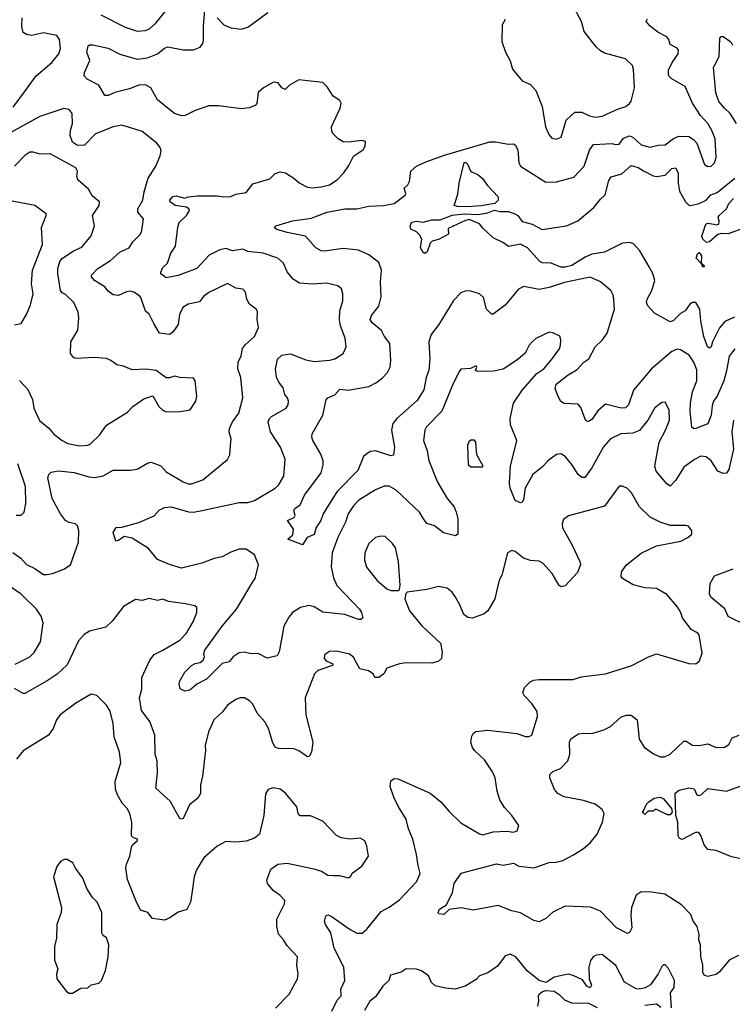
# Model space of a CAD drawing. Extents: x 1690054 to 1842981, y 782881 to 914114.
# Tile 441 of 656: x 1780595 to 1784779, y 796446 to 802225. Entities that reach past the tile are written whole.
import ezdxf

# ---------------------------------------------------------------- set-up
doc = ezdxf.new("R2010")
doc.units = 0

msp = doc.modelspace()

# ---------------------------------------------------------------- linework, layer by layer
at = {"layer": '0CON10XD'}
for points in [[(1783446, 802225), (1783428, 802195), (1783427, 802097), (1783447.1, 802035), (1783475, 801983.3), (1783489.2, 801935), (1783545.8, 801865), (1783595, 801844), (1783625, 801808.8), (1783663.8, 801715), (1783683.1, 801595), (1783701.4, 801551.4), (1783720.3, 801530.3), (1783745.9, 801524.1), (1783774.2, 801535.8), (1783804.4, 801635), (1783855, 801682.9), (1783895, 801681.9), (1783940.4, 801660.4), (1783976.6, 801653.4), (1784015, 801658.5), (1784105, 801698.9), (1784155, 801714.4), (1784175, 801732.5), (1784185, 801746.7), (1784205.6, 801825.6), (1784200, 801935), (1784192.5, 801955), (1784153.3, 801995), (1784028.9, 802028.9), (1784005, 802041.4), (1783980.6, 802065), (1783909.4, 802155), (1783893.1, 802215), (1783825, 802343.3)], [(1782198.1, 798745), (1782175, 798718), (1782146.5, 798665), (1782119.6, 798515), (1782107.8, 798492.2), (1782047.9, 798477.9), (1781995, 798504.3), (1781955, 798503.8), (1781912.7, 798512.7), (1781885, 798508.5), (1781848, 798485), (1781825, 798456.7), (1781783.6, 798446.4), (1781692, 798355), (1781635.9, 798324.1), (1781595, 798290), (1781565, 798283.3), (1781537, 798297), (1781531.2, 798325), (1781536, 798345), (1781565, 798395.8), (1781604.7, 798435.3), (1781625, 798446.4), (1781655, 798451.9), (1781672, 798465), (1781681.2, 798485), (1781675.8, 798505), (1781683.3, 798525), (1781783.8, 798665), (1781868, 798765), (1781965, 798925.8), (1781977.8, 798945), (1781996.9, 799025), (1781974.3, 799085), (1781925, 799117.8), (1781885, 799117.5), (1781835, 799100), (1781785, 799072.7), (1781737.5, 799062.5), (1781665, 799035.4), (1781545, 799006.7), (1781475, 799026.7), (1781405, 799056.9), (1781351.5, 799121.5), (1781255, 799181.1), (1781208, 799192), (1781175, 799167.5), (1781160, 799165), (1781143.3, 799215), (1781161.2, 799245), (1781195, 799247.1), (1781295, 799273.6), (1781385, 799312.5), (1781414, 799346), (1781445, 799362.5), (1781485, 799366.2), (1781585.9, 799335.9), (1781615, 799334.6), (1781665.9, 799344.1), (1781885, 799390.4), (1781935, 799391.5), (1781975, 799403.8), (1782094.6, 799475.4), (1782115, 799493.3), (1782146.2, 799545), (1782153.9, 799645), (1782126.2, 799715), (1782068.8, 799805), (1782054.3, 799865), (1782062, 799885), (1782073.8, 799895), (1782160, 799945), (1782170.8, 799965), (1782172.9, 799985), (1782166.9, 800005), (1782151.8, 800025), (1782142.1, 800065), (1782116.5, 800096.5), (1782104.2, 800125.8), (1782097.3, 800172.7), (1782108.3, 800231.7), (1782133.6, 800256.4), (1782185, 800264.5), (1782275, 800228.5), (1782325, 800218.2), (1782416.9, 800226.9), (1782445, 800234.4), (1782493.8, 800265), (1782512.9, 800305), (1782505.6, 800355), (1782478.7, 800428.7), (1782472.6, 800462.6), (1782475.7, 800515.7), (1782492.5, 800575), (1782493.1, 800615), (1782484.4, 800644.4), (1782463.4, 800663.4), (1782397.6, 800677.6), (1782315, 800671.9), (1782238.6, 800678.6), (1782201.4, 800701.4), (1782165.6, 800745), (1782145, 800796), (1782112, 800825), (1782025, 800853.6), (1781934.6, 800864.6), (1781905, 800878.6), (1781845, 800868), (1781805, 800881.9), (1781771.2, 800875), (1781707.4, 800842.6), (1781635, 800764.5), (1781525, 800723.3), (1781455, 800710), (1781425, 800732.5), (1781423.6, 800743.6), (1781435, 800770), (1781463.3, 800795), (1781482, 800855), (1781511.2, 800895), (1781523.3, 801006.7), (1781531.9, 801035), (1781575.7, 801075), (1781592, 801105), (1781588.8, 801115), (1781575, 801124.2), (1781508.8, 801135), (1781479.2, 801155), (1781476.2, 801165), (1781495, 801186.7), (1781515, 801191.2), (1781565, 801177.5), (1781585, 801185.7), (1781638.7, 801191.3), (1781755, 801190.9), (1781795, 801184.1), (1781835, 801187.7), (1781865, 801200.9), (1781925, 801209.6), (1781965, 801260.8), (1782065, 801291.4), (1782095, 801321.5), (1782125, 801331.1), (1782155.5, 801325.5), (1782205.4, 801295.4), (1782236.4, 801266.4), (1782285, 801241.9), (1782315, 801237.1), (1782365, 801243.3), (1782413.6, 801256.4), (1782460, 801285), (1782499.2, 801325), (1782528.3, 801368.3), (1782555.7, 801424.3), (1782615, 801463.3), (1782624, 801485), (1782625, 801510), (1782605, 801516.2), (1782525, 801506), (1782495, 801508), (1782465, 801525.8), (1782435.8, 801555), (1782428.3, 801568.3), (1782427.1, 801595), (1782477.5, 801705), (1782482, 801735), (1782475, 801750), (1782435, 801776.7), (1782400.5, 801830.5), (1782375, 801856), (1782235, 801872.5), (1782180.3, 801839.7), (1782155, 801814.2), (1782135, 801824), (1782114, 801855), (1782085, 801857.8), (1782026.2, 801823.8), (1781995, 801797.5), (1781987.9, 801732.1), (1781978, 801722), (1781942.6, 801707.4), (1781895, 801702), (1781765, 801718.4), (1781705, 801719.6), (1781625, 801692.2), (1781566.9, 801663.1), (1781545, 801659.6), (1781505, 801673.8), (1781476.7, 801695), (1781405, 801754.6), (1781365.4, 801825), (1781335, 801842.8), (1781295, 801840.9), (1781240.4, 801819.6), (1781153.2, 801796.8), (1781115, 801779.4), (1781095, 801779.2), (1781060, 801840), (1780992.5, 801875), (1780973.8, 801895), (1780976.2, 801915), (1781007.5, 801985), (1780990, 802035), (1780998.3, 802071.7), (1781005, 802077.5), (1781025, 802076.7), (1781115, 802057.1), (1781183.3, 802023.3), (1781285, 801992.3), (1781345, 802000), (1781405.5, 802025), (1781445, 802057.5), (1781465, 802066.2), (1781555, 802048.2), (1781615, 802048.4), (1781655, 802063.4), (1781670.9, 802085), (1781675.3, 802104.7), (1781674.3, 802185.7), (1781682.7, 802285)], [(1781072.6, 802252.6), (1781215, 802180.6), (1781285, 802157.8), (1781335, 802160.5), (1781358.3, 802171.7), (1781395.6, 802205), (1781452.5, 802275)], [(1781754.5, 802235), (1781793.6, 802193.6), (1781835, 802176.4), (1781895, 802168.2), (1781935, 802181.5), (1782053.1, 802266.9)], [(1780557.9, 801712.1), (1780628.6, 801808.6), (1780692.2, 801895), (1780785, 801974.3), (1780824.3, 802025), (1780834.4, 802055), (1780828.6, 802108.6), (1780812.7, 802132.7), (1780735, 802147.5), (1780665, 802132.1), (1780635, 802138.1), (1780615, 802149.2), (1780607.7, 802185), (1780609.5, 802235)], [(1783685, 801272.1), (1783746.4, 801273.6), (1783849.5, 801300.5), (1783909.6, 801365), (1783941.2, 801458.8), (1783965, 801491.8), (1784075, 801498.8), (1784091.7, 801491.7), (1784115, 801493.3), (1784141.2, 801528.8), (1784175, 801542.1), (1784195.2, 801535.2), (1784245, 801490.8), (1784295, 801477.3), (1784345, 801489.1), (1784385, 801491.1), (1784435, 801526.9), (1784465, 801540.8), (1784525, 801538.6), (1784551.7, 801521.7), (1784570.6, 801500.6), (1784616, 801375), (1784635, 801362.9), (1784655, 801366), (1784675.8, 801385), (1784685.6, 801415), (1784678.5, 801525), (1784659.4, 801575), (1784635, 801616), (1784593.1, 801663.1), (1784546.2, 801735), (1784502.2, 801832.2), (1784420.2, 801880.2), (1784405, 801897.5), (1784405, 801928.8), (1784426, 801974), (1784460.8, 802025), (1784463.3, 802045), (1784455, 802056.7), (1784415, 802080), (1784407.5, 802107.5), (1784395, 802124.2), (1784341.5, 802151.5), (1784297, 802187), (1784274, 802215), (1784281.1, 802228.9)], [(1784804.6, 801615), (1784767.8, 801675), (1784732.7, 801705), (1784700, 801745), (1784683.1, 801795), (1784668.1, 801945), (1784701.8, 802008.2), (1784706.7, 802116.7), (1784714.3, 802125.7), (1784725, 802125.6), (1784770.6, 802095), (1784781.1, 802075)], [(1780555, 799098.6), (1780601.4, 799065), (1780635, 799027.1), (1780685, 799003.3), (1780735, 798968.9), (1780755, 798969.1), (1780788.8, 798975), (1780855, 799000.5), (1780892.9, 799025), (1780941.7, 799158.3), (1780943.3, 799225), (1780935, 799254), (1780923.8, 799265), (1780885, 799273.3), (1780865, 799285.7), (1780835, 799324.3), (1780785.4, 799415), (1780760, 799535), (1780765.7, 799555), (1780781.2, 799568.8), (1780823.4, 799576.6), (1780915, 799566.6), (1781000.9, 799540.9), (1781035, 799537.9), (1781085, 799548.1), (1781145, 799580.8), (1781245, 799580.8), (1781285, 799587.5), (1781345, 799622.5), (1781367.2, 799627.2), (1781425, 799605.5), (1781455, 799571.5), (1781555, 799512.7), (1781585, 799500.6), (1781605, 799501.4), (1781670, 799525), (1781815.7, 799644.3), (1781829.7, 799670.3), (1781833.2, 799726.8), (1781837.5, 799765), (1781825.6, 799805.6), (1781826.5, 799825), (1781844.6, 799865), (1781882.1, 799915), (1781905.8, 800005), (1781894.5, 800125), (1781876.2, 800175), (1781878.5, 800215), (1781895, 800251.2), (1781904.5, 800295.5), (1781921.1, 800318.9), (1781974.4, 800365), (1781998.3, 800418.3), (1781990, 800465), (1781991.7, 800511.7), (1781983.3, 800525), (1781944, 800555), (1781930, 800585), (1781921.2, 800625), (1781905, 800643.3), (1781865, 800648.8), (1781815, 800675.8), (1781705, 800624.3), (1781675, 800600.6), (1781651.1, 800568.9), (1781585, 800555.6), (1781553.1, 800535), (1781532.9, 800495), (1781525.7, 800435), (1781495, 800391.2), (1781475, 800376.2), (1781416.7, 800385), (1781382.1, 800442.1), (1781355, 800496.5), (1781333.5, 800515), (1781307.3, 800595), (1781298.6, 800605), (1781265, 800626.5), (1781245, 800631.1), (1781221.7, 800628.3), (1781175, 800606.7), (1781145, 800610), (1781115, 800630.8), (1781095.9, 800655.9), (1781034.2, 800695), (1781016.2, 800715), (1781018, 800725), (1781054.2, 800765), (1781128.5, 800811.5), (1781185, 800862.5), (1781238, 800885), (1781259.7, 800920.3), (1781303.8, 800965), (1781312.3, 800987.7), (1781321.5, 801055), (1781289.1, 801095), (1781289.5, 801115), (1781317.5, 801165), (1781325.5, 801215), (1781349.5, 801295), (1781394.2, 801365.8), (1781419.4, 801425), (1781425.8, 801455.8), (1781420.8, 801475), (1781400.7, 801500.7), (1781315, 801568.6), (1781235, 801594.2), (1781195, 801605.7), (1781145, 801596.7), (1781040.6, 801555), (1780975, 801488.9), (1780935, 801486.4), (1780906.2, 801506.2), (1780892.5, 801545), (1780893.9, 801575), (1780905.3, 801615), (1780903.8, 801673.8), (1780885, 801697.8), (1780853.8, 801703.8), (1780713.7, 801656.3), (1780505, 801541.8)], [(1784795, 800293.1), (1784760.9, 800249.1), (1784746.2, 800163.8), (1784728.9, 800105), (1784689.6, 800015), (1784668.5, 799985), (1784660.9, 799959.1), (1784655, 799903.3), (1784635, 799852), (1784565, 799825.7), (1784554.4, 799824.4), (1784542.5, 799832.5), (1784531.8, 799925), (1784533.2, 799973.2), (1784545, 800040), (1784571.6, 800105), (1784570.2, 800170.2), (1784554.4, 800215), (1784525.4, 800255.4), (1784475, 800287.1), (1784455, 800290.6), (1784425, 800278.1), (1784305, 800176.2), (1784199, 800051), (1784169.2, 799965), (1784153.3, 799946.7), (1784127.5, 799945), (1784035, 799969.2), (1783990.4, 799929.6), (1783955, 799878.6), (1783935, 799865.8), (1783925, 799868), (1783915, 799881.2), (1783889.2, 799949.2), (1783875, 799969.2), (1783791.7, 799971.7), (1783773.5, 799983.5), (1783758.8, 800008.8), (1783738.9, 800058.9), (1783745, 800086.2), (1783815, 800140.7), (1783868.8, 800171.2), (1783908.2, 800215), (1783937.5, 800235), (1783973.5, 800305), (1784017.5, 800345), (1784043.8, 800385), (1784087.9, 800525), (1784082.2, 800605), (1784067.1, 800635), (1784005, 800687.1), (1783945, 800713.1), (1783795, 800683.1), (1783705, 800653.1), (1783645, 800641.1), (1783555, 800659.2), (1783525, 800644), (1783445, 800549.2), (1783375, 800496.2), (1783365, 800496.2), (1783335.7, 800525), (1783318.6, 800595), (1783295.4, 800615.4), (1783245, 800631.4), (1783215, 800632.5), (1783185, 800621.2), (1783142.4, 800577.6), (1783055.7, 800435), (1783012.2, 800377.8), (1782997.5, 800335), (1783003.4, 800235), (1782998.4, 800165), (1782982.9, 800125), (1782967.4, 800052.6), (1782929.7, 799990.3), (1782810, 799885), (1782785.6, 799854.4), (1782779.4, 799815), (1782795.6, 799715), (1782790.8, 799669.2), (1782775, 799665.7), (1782685, 799693.5), (1782655, 799690), (1782635, 799679.4), (1782615, 799661.2), (1782581.1, 799578.9), (1782459.1, 799455), (1782434.1, 799415.9), (1782377.5, 799325), (1782363.1, 799285), (1782336.2, 799243.8), (1782325, 799204.3), (1782283.3, 799185), (1782255, 799142.5), (1782170, 799175), (1782198.3, 799201.7), (1782202.5, 799235), (1782167.5, 799285), (1782207.3, 799302.7), (1782212, 799315), (1782205.8, 799345), (1782210.8, 799355), (1782242.4, 799377.6), (1782266.7, 799435), (1782365.4, 799564.6), (1782377.6, 799612.4), (1782377.1, 799635), (1782363.1, 799675), (1782315.7, 799755), (1782310, 799775), (1782312.5, 799795), (1782375.6, 799904.4), (1782395.8, 799994.2), (1782404.4, 800005.6), (1782446.4, 800023.6), (1782475, 800055.8), (1782525, 800049.5), (1782645, 800071.5), (1782690, 800095), (1782725, 800121.9), (1782755.3, 800154.7), (1782770, 800185), (1782774.6, 800225), (1782768.5, 800325), (1782737.9, 800365), (1782720.5, 800400.5), (1782664.2, 800445), (1782653.5, 800465), (1782660.6, 800489.4), (1782705, 800542.9), (1782717.3, 800597.3), (1782713.7, 800683.7), (1782719.6, 800755), (1782705, 800799.2), (1782645, 800845.4), (1782585, 800871.3), (1782495, 800880.9), (1782385, 800866.5), (1782365, 800868.9), (1782335, 800885.6), (1782273.6, 800953.6), (1782166.7, 800975), (1782105, 800994), (1782090, 801005), (1782100, 801015), (1782196.6, 801043.4), (1782309.7, 801060.3), (1782338.8, 801071.2), (1782400, 801095), (1782505, 801114.7), (1782575, 801114), (1782645, 801130.3), (1782733.4, 801133.4), (1782795, 801146.7), (1782858.1, 801195), (1782861.9, 801205), (1782853.3, 801235), (1782874.2, 801255), (1782884.3, 801275), (1782891.9, 801335), (1782924.6, 801365), (1782979.3, 801390.7), (1783090.3, 801429.7), (1783355, 801508.1), (1783388.8, 801508.8), (1783464.5, 801494.5), (1783495, 801496), (1783505, 801490), (1783520.3, 801460.3), (1783525.5, 801385.5), (1783535, 801364.2), (1783685, 801272.1)], [(1780595, 800107.1), (1780643.1, 800055), (1780670, 799995), (1780678.6, 799945), (1780712.3, 799872.3), (1780766.6, 799826.6), (1780795, 799792.5), (1780845, 799754.3), (1780877.6, 799737.6), (1780946.3, 799723.7), (1780995, 799726.7), (1781010.8, 799735), (1781065, 799786.9), (1781104.7, 799845.3), (1781228.7, 799921.3), (1781260, 799955), (1781325, 800000), (1781377, 800017), (1781413.3, 799955), (1781435, 799933.3), (1781456.1, 799923.9), (1781535, 799926), (1781595.7, 799934.3), (1781629.5, 799985), (1781635.6, 800015), (1781625.8, 800105), (1781615, 800120), (1781535, 800123.8), (1781505, 800132.5), (1781475, 800122.5), (1781455, 800123.3), (1781396.3, 800166.3), (1781336.2, 800173.8), (1781255, 800170), (1781205, 800192), (1781165, 800200), (1781131.2, 800225), (1781105, 800235.6), (1781035, 800243.1), (1780925.7, 800235.7), (1780911.7, 800241.7), (1780893.8, 800265), (1780896.4, 800333.6), (1780937.1, 800402.9), (1780942.5, 800475), (1780938, 800508), (1780912.9, 800565), (1780865, 800612), (1780845, 800621.2), (1780835.8, 800635), (1780818.6, 800735), (1780820.3, 800765), (1780832.1, 800805), (1780845, 800824), (1780911.6, 800868.4), (1780960.3, 800889.7), (1781015, 800956.2), (1781034.4, 801015), (1781023.5, 801075), (1781061.5, 801135), (1781065, 801156.7), (1781021.2, 801191.2), (1781000.4, 801230.4), (1780936.5, 801285), (1780930.7, 801305), (1780935.6, 801335), (1780925.7, 801355), (1780775, 801436.9), (1780715, 801435.5), (1780675, 801447.8), (1780655, 801446.9), (1780625, 801428.6), (1780565.8, 801364.2)], [(1784791.4, 800478.6), (1784735, 800452.9), (1784704.1, 800415.9), (1784663.3, 800335), (1784655.6, 800304.4), (1784645, 800297.5), (1784634.7, 800305), (1784612.7, 800365), (1784594.7, 800455.3), (1784589.7, 800525), (1784565.7, 800565), (1784545, 800564.4), (1784530, 800555), (1784503.4, 800516.6), (1784475, 800500), (1784431.7, 800458.3), (1784415, 800451.3), (1784323, 800503), (1784283.8, 800545), (1784276, 800565), (1784279.2, 800585), (1784307.5, 800635), (1784324.5, 800695), (1784313.5, 800735), (1784290.9, 800775), (1784237.3, 800867.3), (1784199.4, 800909.4), (1784175, 800917.9), (1784135, 800912.9), (1784029.7, 800860.3), (1783955, 800849.2), (1783915, 800831.4), (1783837.1, 800782.9), (1783797.5, 800772.5), (1783772.9, 800772.9), (1783715, 800796.3), (1783665, 800797.1), (1783649.5, 800805), (1783576, 800886), (1783535, 800906.7), (1783465, 800894.4), (1783435.8, 800915.8), (1783375.6, 800945), (1783315, 801000.5), (1783295, 801027.5), (1783235, 801051.1), (1783213.3, 801046.7), (1783110.7, 800999.3), (1783112.5, 800965), (1783055, 800933.8), (1783017.5, 800925), (1783005, 800912.5), (1782987, 800863), (1782975, 800852.5), (1782965, 800857.5), (1782948.8, 800885), (1782954, 800925), (1782955.8, 800935.8), (1782943, 800963), (1782925, 800980), (1782892.5, 800995), (1782887.5, 801015), (1782896.7, 801035), (1782905, 801038.6), (1782925, 801042), (1782965, 801036.2), (1783015, 801050.8), (1783065, 801050), (1783135, 801077.5), (1783205, 801085.5), (1783285, 801082.3), (1783345, 801090.3), (1783384.1, 801105.9), (1783415, 801098.4), (1783465, 801098.4), (1783502, 801085), (1783520, 801075), (1783545, 801041.1), (1783604.7, 801024.7), (1783663.3, 800993.3), (1783805, 801015.5), (1783872.9, 801045), (1783966.6, 801123.4), (1784005, 801172.1), (1784033.1, 801196.9), (1784055, 801280.8), (1784068.2, 801301.8), (1784130.8, 801319.2), (1784185, 801369.4), (1784227.4, 801357.4), (1784257.6, 801337.6), (1784315, 801308), (1784336.3, 801303.7), (1784385, 801313.1), (1784425, 801352.2), (1784445, 801355.8), (1784462.3, 801325), (1784460.9, 801265), (1784469.2, 801219.2), (1784505, 801155.8), (1784525, 801135.7), (1784535, 801133.6), (1784584.7, 801145.3), (1784625, 801165.3), (1784653.8, 801196.2), (1784689.8, 801210.2), (1784793.3, 801295)], [(1783225.5, 801125.5), (1783165, 801128.6), (1783146.2, 801135), (1783168.4, 801201.6), (1783175.4, 801265), (1783205, 801385.7), (1783215, 801386.7), (1783225, 801377.5), (1783244.6, 801334.6), (1783285.5, 801315.5), (1783312.1, 801292.1), (1783341.2, 801251.2), (1783404.3, 801184.3), (1783404.3, 801165), (1783385, 801145.5), (1783305, 801132.2), (1783225.5, 801125.5)], [(1780565.9, 800434.1), (1780605, 800442.5), (1780635.8, 800495), (1780658.3, 800551.7), (1780674.6, 800615.4), (1780665.4, 800675), (1780670.9, 800755), (1780729.6, 800905), (1780724.2, 801005), (1780751.2, 801075), (1780750, 801085), (1780685, 801134.2), (1780550.5, 801160.5)], [(1784835, 800997.1), (1784755, 800968.8), (1784715, 800970), (1784695, 800963.8), (1784645, 800920), (1784627, 800917), (1784606.4, 800936.4), (1784600, 800955), (1784623.3, 801025), (1784635, 801030), (1784670, 801025), (1784685, 801020), (1784700, 801025), (1784702.5, 801045), (1784696.2, 801065), (1784702, 801075), (1784744.6, 801115.4), (1784759.5, 801145), (1784785.6, 801175)], [(1784615, 800773.8), (1784604, 800775), (1784600, 800790), (1784567.5, 800825), (1784575, 800850), (1784585, 800857.5), (1784598.3, 800838.3), (1784596.7, 800796.7), (1784612.5, 800785), (1784615, 800773.8)], [(1784786.6, 799873.4), (1784777.3, 799805), (1784786.7, 799703.3), (1784758.2, 799585), (1784745, 799564), (1784725, 799560.8), (1784695, 799575.6), (1784655, 799635.6), (1784625, 799658.9), (1784595, 799662.2), (1784557.3, 799642.7), (1784495, 799598.9), (1784448, 799522), (1784415, 799488), (1784395, 799500.6), (1784332.7, 799575), (1784325.4, 799605), (1784349.2, 799745), (1784387.5, 799815), (1784410.8, 799875), (1784409.4, 799935), (1784385, 799980), (1784365, 799978.8), (1784325, 799947.5), (1784284.3, 799875), (1784235, 799814.3), (1784195, 799798.8), (1784125, 799793.5), (1784064.4, 799765), (1784022.9, 799717.1), (1783954.6, 799595), (1783913, 799537), (1783895, 799537.5), (1783874.2, 799555), (1783836.7, 799615), (1783799.3, 799659.3), (1783775, 799676.2), (1783747, 799673), (1783695.7, 799635), (1783667.1, 799602.9), (1783607.8, 799555), (1783563.8, 799475), (1783554, 799406), (1783545, 799392.5), (1783535, 799388.8), (1783505, 799402.5), (1783474.7, 799475), (1783470.8, 799505), (1783477.1, 799605), (1783513.5, 799755), (1783476.7, 799846.7), (1783475.9, 799885), (1783494.7, 799975), (1783547.1, 800052.9), (1783632.4, 800147.6), (1783671.9, 800175), (1783722.5, 800235), (1783765, 800293.3), (1783771.2, 800315), (1783773.3, 800345), (1783766.4, 800366.4), (1783725, 800387.5), (1783705, 800390), (1783625, 800353.3), (1783603.8, 800335), (1783586.2, 800315), (1783563, 800267), (1783520.3, 800229.7), (1783435, 800174.2), (1783378.3, 800161.7), (1783285, 800160), (1783272.5, 800165), (1783278.8, 800185), (1783275, 800192.5), (1783243, 800177), (1783186.1, 800173.9), (1783177.1, 800162.9), (1783140.6, 800089.4), (1783073.7, 799926.3), (1782984.5, 799835), (1782974.4, 799815), (1782966.2, 799755), (1782987.2, 799695), (1782998.3, 799638.3), (1783047.1, 799515), (1783105.6, 799415), (1783145.7, 799365), (1783158.6, 799335), (1783168.1, 799295), (1783168, 799205), (1783155, 799196.2), (1783083.2, 799213.2), (1783030, 799255), (1782985, 799268.6), (1782965.5, 799295), (1782942.2, 799335), (1782805, 799463.3), (1782765, 799486.9), (1782735, 799486.9), (1782685, 799466.2), (1782585.7, 799405), (1782555, 799371.4), (1782525, 799324.4), (1782507.5, 799275), (1782463.5, 799186.5), (1782430.4, 799095), (1782423.3, 799013.3), (1782438.4, 798948.4), (1782458.1, 798905), (1782590, 798765), (1782602.5, 798745), (1782610, 798715), (1782597.5, 798705), (1782585, 798704.4), (1782505, 798733.1), (1782375, 798747.7), (1782325, 798778.2), (1782294, 798786), (1782244.1, 798775.9), (1782198.1, 798745)], [(1783315, 799600), (1783317.5, 799605), (1783280.3, 799670.3), (1783274, 799745), (1783265, 799756.7), (1783245, 799756.7), (1783232.7, 799747.3), (1783224, 799725), (1783229.2, 799615), (1783245, 799600), (1783315, 799600)], [(1780575, 799316), (1780603.9, 799316.1), (1780621.2, 799335), (1780630.6, 799385), (1780629.6, 799485), (1780585, 799618.8)], [(1782935, 797260), (1782926.2, 797325), (1782904, 797415), (1782878.9, 797475), (1782863.6, 797533.6), (1782818.6, 797605), (1782791.3, 797661.3), (1782770.8, 797725), (1782775, 797756.7), (1782795, 797772), (1782815, 797770), (1783006.2, 797685), (1783068.8, 797635), (1783116.8, 797576.8), (1783185, 797512), (1783295, 797446), (1783315, 797440), (1783375, 797459.2), (1783455, 797462.5), (1783495, 797456.2), (1783516.7, 797465), (1783526.2, 797495), (1783485, 797554), (1783441.1, 797601.1), (1783415, 797646.7), (1783397.9, 797697.9), (1783387.8, 797775), (1783370.7, 797810.7), (1783325, 797881.4), (1783265.8, 797935), (1783253.6, 797953.6), (1783244.3, 797985), (1783250.3, 798019.7), (1783257.5, 798035), (1783273.3, 798046.7), (1783345, 798054.6), (1783514.5, 798034.5), (1783565, 798018.1), (1783585, 798017.5), (1783603.3, 798025), (1783635.8, 798135), (1783634, 798165), (1783602.4, 798212.4), (1783557.7, 798257.7), (1783550, 798275), (1783560, 798305), (1783592.1, 798337.9), (1783612.4, 798347.6), (1783645, 798351.5), (1783845, 798351.5), (1783892.6, 798367.4), (1784035, 798386.4), (1784190, 798435), (1784287.5, 798485), (1784335, 798502.5), (1784525, 798446), (1784565, 798444), (1784587.4, 798462.6), (1784602.9, 798507.1), (1784585, 798613.8), (1784575, 798626), (1784538.8, 798645), (1784486.9, 798715), (1784475, 798748.8), (1784455, 798780.8), (1784395, 798850.6), (1784335, 798886.5), (1784265, 798890.6), (1784197.9, 798907.9), (1784134.2, 798944.2), (1784127.7, 798957.7), (1784128, 798985), (1784158, 799025), (1784245, 799094), (1784335, 799137.1), (1784476.7, 799165), (1784517.5, 799185), (1784542.5, 799205), (1784542.5, 799225), (1784521.7, 799251.7), (1784506.7, 799256.7), (1784415, 799256.9), (1784355, 799275.6), (1784298, 799305), (1784235, 799365.8), (1784187.6, 799447.6), (1784165, 799473.3), (1784135, 799486.7), (1784115, 799486.7), (1784029.7, 799370.3), (1783817.7, 799312.3), (1783788.8, 799291.2), (1783780, 799265), (1783781.7, 799241.7), (1783837.8, 799145), (1783884.2, 799045), (1783887.5, 799025), (1783870.3, 798979.7), (1783797.9, 798902.1), (1783775, 798896.2), (1783763.8, 798905), (1783721.2, 798975), (1783666.7, 799035), (1783645, 799046.2), (1783595, 799050.8), (1783552.5, 799065), (1783503.6, 799103.6), (1783485, 799110), (1783460, 799095), (1783426.7, 798965), (1783411.2, 798935), (1783401.2, 798895), (1783385.8, 798825), (1783344.5, 798755.5), (1783322.4, 798737.6), (1783255, 798712.5), (1783227, 798717), (1783203.2, 798733.2), (1783178.6, 798795), (1783154.2, 798835), (1783134, 798865), (1783105, 798888), (1783055, 798897.5), (1782985, 798880), (1782870, 798865), (1782863, 798857), (1782856.2, 798825), (1782884.5, 798754.5), (1782956.4, 798666.4), (1783065.5, 798565.5), (1783076.7, 798515), (1783072.5, 798475), (1783051.9, 798458.1), (1783015, 798449.2), (1782865, 798449.4), (1782825, 798443.8), (1782751.7, 798418.3), (1782733.3, 798385), (1782703.6, 798363.6), (1782680, 798365), (1782670, 798385), (1782642.5, 798402.5), (1782592.5, 798415), (1782575, 798446.7), (1782555, 798483.8), (1782531.7, 798501.7), (1782455, 798519.2), (1782415, 798517.5), (1782385, 798496.2), (1782382.9, 798475), (1782395, 798462.9), (1782433.3, 798445), (1782432.5, 798435), (1782345, 798405.4), (1782325.7, 798385), (1782271.5, 798245), (1782274.6, 798145), (1782315.6, 797985), (1782308.6, 797925), (1782295, 797900), (1782285, 797898.8), (1782234.4, 797934.4), (1782205, 797945.7), (1782115, 797947.1), (1782095, 797955.8), (1782081.2, 797981.2), (1782055.4, 798065.4), (1782035, 798103.8), (1781990.6, 798155), (1781965, 798208), (1781945, 798227.5), (1781915, 798244.2), (1781890, 798245), (1781865, 798235.7), (1781815, 798201.4), (1781786.7, 798163.3), (1781735, 798115.8), (1781720.6, 798079.4), (1781703.6, 798045), (1781684.6, 797965.4), (1781686.2, 797935), (1781669.2, 797785), (1781658, 797735), (1781657, 797683), (1781640.8, 797655), (1781593.2, 797616.8), (1781555, 797537.5), (1781545, 797532.5), (1781535, 797537.5), (1781479.3, 797639.3), (1781394, 797715), (1781404.6, 797805), (1781402.7, 797872.7), (1781390.3, 797915), (1781389.5, 798025), (1781359.2, 798105), (1781311.1, 798171.1), (1781298.1, 798245), (1781312.7, 798295), (1781313.1, 798365), (1781358.6, 798465), (1781385, 798500), (1781436, 798525), (1781535, 798584), (1781574.2, 798625), (1781616.9, 798695), (1781636.1, 798746.1), (1781636.2, 798775), (1781624.1, 798784.1), (1781567.4, 798797.4), (1781469.4, 798809.4), (1781435, 798824.2), (1781404.2, 798815.8), (1781355, 798828), (1781313.6, 798816.4), (1781275, 798822.5), (1781205, 798781.2), (1781139.2, 798695), (1781100.9, 798659.1), (1781005, 798635.6), (1780973.9, 798616.1), (1780941.5, 798578.5), (1780875, 798438.6), (1780815.6, 798384.4), (1780756.3, 798343.7), (1780625, 798270), (1780615, 798270), (1780565, 798300)], [(1782815, 798873.8), (1782825, 798880), (1782830, 798905), (1782818.6, 799045), (1782802, 799125), (1782785, 799151.2), (1782740.7, 799190.7), (1782715, 799193.3), (1782685, 799186.2), (1782645, 799151.2), (1782622.5, 799095), (1782620, 799055), (1782630.9, 799010.9), (1782695, 798932.5), (1782752, 798885), (1782775.9, 798874.1), (1782815, 798873.8)], [(1784866.6, 798666.6), (1784755, 798721.9), (1784735, 798766.7), (1784653.3, 798835), (1784645.5, 798855), (1784649.1, 798915), (1784675, 798961.1), (1784785, 799001.1)], [(1780568.3, 798441.7), (1780654.2, 798485.8), (1780680, 798510), (1780716.8, 798573.2), (1780732.7, 798685), (1780721.5, 798725), (1780695, 798764.6), (1780603.7, 798853.7), (1780535, 798900.5)], [(1782096.8, 796423.2), (1782177.1, 796505), (1782225.7, 796595), (1782230.6, 796625), (1782222.5, 796675), (1782225.6, 796725.6), (1782165, 796788.6), (1782144.4, 796825), (1782115, 796857.5), (1782105.4, 796905.4), (1782105.5, 796945), (1782150, 797035), (1782151.4, 797055), (1782125, 797085.6), (1782084.6, 797114.6), (1782050, 797155), (1782046.9, 797175), (1782070.9, 797239.1), (1782110.9, 797269.1), (1782165, 797274.4), (1782321.9, 797241.9), (1782367.9, 797227.9), (1782405, 797204.2), (1782438.3, 797201.7), (1782473, 797203), (1782525, 797187.5), (1782537.5, 797195), (1782547.5, 797215), (1782605, 797256.2), (1782643.3, 797315), (1782633.3, 797375), (1782621.2, 797405), (1782595, 797422), (1782535, 797416), (1782482.7, 797422.7), (1782455, 797436.7), (1782375, 797520), (1782303, 797553), (1782242, 797552), (1782231.2, 797565), (1782222.5, 797605), (1782156.2, 797685), (1782125, 797708.8), (1782084.2, 797715.8), (1782055, 797706.7), (1782038.8, 797681.2), (1782029.2, 797555), (1782004.4, 797445.6), (1781975, 797422), (1781925, 797404), (1781865, 797397.5), (1781805, 797400.8), (1781755, 797374.3), (1781677.1, 797305), (1781634.2, 797235), (1781620.8, 797195), (1781607.1, 797097.1), (1781598.9, 797045), (1781577.6, 797002.4), (1781525, 796986.9), (1781476.4, 796953.6), (1781445, 796940.8), (1781375, 796950), (1781347.1, 796985), (1781305, 796999.2), (1781276.7, 797055), (1781228.3, 797178.3), (1781218.9, 797245), (1781221.7, 797268.3), (1781243.1, 797315), (1781251.3, 797368.7), (1781257.9, 797382.1), (1781288.1, 797408.1), (1781286.2, 797415), (1781262.8, 797422.8), (1781251.4, 797435), (1781253.1, 797515), (1781242.5, 797565), (1781227.1, 797595), (1781196.8, 797626.8), (1781169.1, 797675), (1781158.6, 797708.6), (1781156.9, 797753.1), (1781190, 797865), (1781182.2, 797925), (1781150.9, 798015), (1781144.3, 798094.3), (1781126.5, 798166.5), (1781105, 798201.2), (1781047.7, 798257.7), (1781015, 798266.7), (1780925, 798214.2), (1780832.5, 798145), (1780811.4, 798115), (1780791.9, 798065), (1780765, 798026), (1780616.6, 797933.4), (1780577.5, 797885)], [(1784815, 796732.3), (1784761.4, 796705), (1784705, 796635.8), (1784685, 796621.4), (1784635, 796609.2), (1784615, 796618), (1784605.7, 796635), (1784606.7, 796675), (1784594.6, 796725), (1784593.1, 796795), (1784583.3, 796825), (1784585.8, 796855), (1784573, 796903), (1784550, 796935), (1784535, 796972.5), (1784480.9, 797030.9), (1784383, 797093), (1784305, 797104.4), (1784245, 797105.8), (1784215, 797086.2), (1784186.6, 797013.4), (1784183.4, 796966.6), (1784190, 796895), (1784175, 796866.7), (1784165, 796862.5), (1784098.9, 796895), (1784005, 796992.5), (1783947, 797017), (1783797.9, 797022.1), (1783725, 796986.2), (1783685, 796948.8), (1783645, 796930.8), (1783615, 796938.1), (1783535, 796982.9), (1783484.4, 796994.4), (1783405, 797025.6), (1783257.9, 796997.9), (1783188, 797012), (1783117, 797003), (1783085, 796973.3), (1783057, 796977), (1783053.3, 796985), (1783060, 797005), (1783100.7, 797029.3), (1783137.4, 797102.6), (1783147.1, 797155), (1783186.7, 797215), (1783395, 797270.6), (1783435, 797261.9), (1783495, 797274.3), (1783526.9, 797256.9), (1783615, 797246.7), (1783705, 797278.8), (1783745, 797279.6), (1783785, 797289.2), (1783846.7, 797323.3), (1783905, 797360), (1783945, 797394.5), (1783986.2, 797445), (1784018.2, 797515), (1784027.5, 797565), (1784015, 797588.6), (1783975, 797620.5), (1783905, 797642.2), (1783793, 797663), (1783755, 797683.8), (1783735, 797707.5), (1783707.5, 797775), (1783707.1, 797795), (1783725, 797812.9), (1783770.3, 797829.7), (1783814.2, 797875), (1783825.7, 797915), (1783822.9, 797985), (1783832, 798005), (1783877.3, 798032.7), (1783905, 798038), (1783955, 798035.8), (1784025, 798057.1), (1784065, 798077.1), (1784125, 798130.8), (1784157, 798143), (1784185, 798143.3), (1784220, 798115), (1784233, 798003), (1784261.4, 797955), (1784316.7, 797916.7), (1784355, 797898.9), (1784380.7, 797899.3), (1784414, 797915), (1784495, 797991.2), (1784509.5, 797989.5), (1784545, 797967.5), (1784585, 797965.5), (1784635, 797975.6), (1784685, 797953.1), (1784734.2, 797955.8), (1784758.8, 797971.2), (1784779.4, 798010.6), (1784819.2, 798025)], [(1784830.8, 797300.8), (1784775, 797312.5), (1784685, 797349.2), (1784635, 797354.3), (1784615, 797382.5), (1784595, 797437.5), (1784582, 797455), (1784564.2, 797455), (1784485, 797412.5), (1784470, 797420), (1784462.5, 797435), (1784458.9, 797515), (1784447.1, 797555), (1784443.3, 797685), (1784467, 797703), (1784525, 797716.9), (1784555, 797710), (1784572, 797675), (1784582.1, 797672.1), (1784595.7, 797675), (1784635, 797711.9), (1784745, 797697.7), (1784825, 797726.9)], [(1784415, 797557.5), (1784398.3, 797558.3), (1784335, 797590), (1784325, 797590), (1784315, 797580), (1784285, 797580), (1784265, 797560), (1784250, 797575), (1784258.3, 797581.7), (1784275, 797620), (1784290, 797635), (1784320, 797655), (1784355, 797662.5), (1784375, 797652.5), (1784423.3, 797595), (1784426.4, 797573.6), (1784415, 797557.5)], [(1780905, 796512.5), (1780955, 796540), (1780995, 796543.3), (1781015, 796560), (1781059.5, 796570.5), (1781076.7, 796585), (1781100, 796645), (1781115.8, 796725), (1781118.8, 796795), (1781105, 796836.2), (1781085, 796850), (1781077.5, 796865), (1781077.1, 796985), (1781050.8, 797045), (1781023.1, 797073.1), (1780988.8, 797125), (1780967, 797187), (1780923.8, 797245), (1780907.3, 797277.3), (1780875, 797296.2), (1780856.4, 797296.4), (1780835, 797283.3), (1780813.3, 797255), (1780793.8, 797195), (1780841.2, 797015), (1780838.8, 796985), (1780813.8, 796915), (1780812, 796835), (1780800, 796785), (1780800, 796705), (1780818.8, 796655), (1780812, 796625), (1780814, 796595), (1780870.7, 796520.7), (1780885, 796512.5), (1780905, 796512.5)], [(1782427.5, 796405), (1782459.4, 796470.6), (1782483.3, 796495), (1782481.2, 796535), (1782504.1, 796585.9), (1782498.1, 796665), (1782442.7, 796775), (1782422.2, 796865), (1782390, 796915), (1782386, 796935), (1782393.8, 796965), (1782405, 796971.2), (1782425, 796964.2), (1782535, 796884.5), (1782574.3, 796864.3), (1782606.8, 796863.2), (1782633.1, 796886.9), (1782718.5, 796991.5), (1782765, 797015.6), (1782825, 797059.5), (1782924.6, 797165.4), (1782946.6, 797213.4), (1782935, 797260)], [(1784422, 796425), (1784416.5, 796513.5), (1784437.1, 796545), (1784439.4, 796585), (1784405.7, 796655.7), (1784385, 796677.5), (1784375, 796677.5), (1784365, 796667.5), (1784344.2, 796625), (1784298.9, 796561.1), (1784267.6, 796542.4), (1784235, 796534.2), (1784215, 796537.5), (1784145.8, 796575.8), (1784095, 796674), (1784015, 796737.5), (1783980, 796735), (1783962.5, 796725), (1783946.1, 796703.9), (1783937.5, 796665), (1783938.8, 796595), (1783952.5, 796557.5), (1783945, 796543.3), (1783925, 796553.3), (1783899.7, 796589.7), (1783845.7, 796615.7), (1783815, 796623.3), (1783734.2, 796605.8), (1783686.4, 796573.6), (1783645.7, 796585.7), (1783575, 796642), (1783508.8, 796725), (1783475, 796740), (1783445, 796731.2), (1783400, 796670), (1783345, 796630), (1783295, 796614.2), (1783275, 796592.5), (1783215.5, 796554.5), (1783155, 796535.7), (1783095, 796540), (1783035, 796554.4), (1783013.3, 796573.3), (1782995, 796614.2), (1782955, 796643.1), (1782925, 796651.9), (1782865, 796653.6), (1782835, 796635.7), (1782773.5, 796616.5), (1782762.1, 796585), (1782728.3, 796551.7), (1782685, 796489.4), (1782650.8, 796465), (1782620, 796410)], [(1783638, 796435), (1783644.3, 796465), (1783641.9, 796495), (1783645, 796506.2), (1783665, 796522), (1783685, 796526.7), (1783732.7, 796522.7), (1783763.4, 796503.4), (1783795, 796472.5), (1783835, 796454.3), (1783935, 796452), (1783985, 796428)], [(1784265, 796442), (1784335, 796448), (1784359.7, 796429.7)]]:
    msp.add_lwpolyline(points, dxfattribs=at)

doc.saveas('drawing.dxf')
